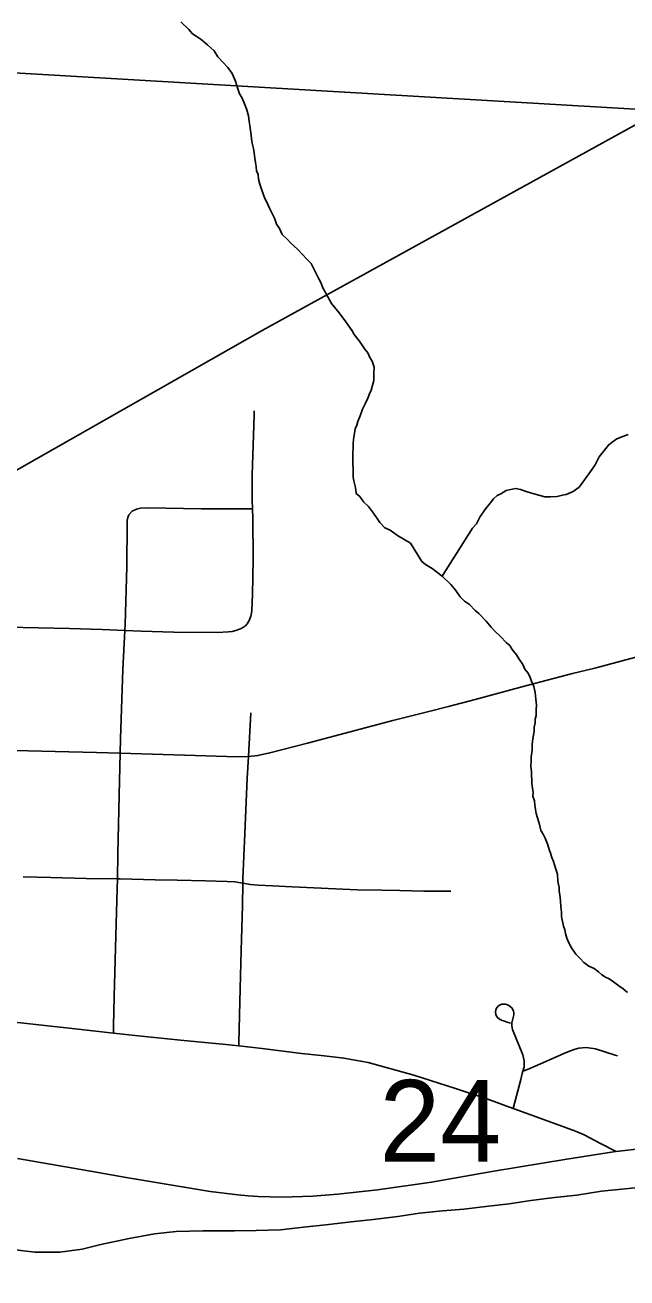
# Model space of a CAD drawing. Extents: x 0 to 34, y 0 to 22.
# Drawn here: x 6.724 to 7.032, y 18.807 to 19.449 of the extents above; entities that cross this region are included whole.
import ezdxf

# ---------------------------------------------------------------- set-up
doc = ezdxf.new("R2010")
doc.units = 0
for name, color, linetype in [('GM_X_City_Street', 7, 'Continuous'), ('GM_X_County_Road', 7, 'Continuous'), ('GM_X_Major_River', 7, 'Continuous'), ('GM_X_Minor_River', 7, 'Continuous'), ('GM_X_Rail_Line', 7, 'Continuous'), ('GM_X_Section', 7, 'Continuous'), ('GM_X_Section_Text', 7, 'Continuous')]:
    doc.layers.add(name, color=color, linetype=linetype)

msp = doc.modelspace()

# ---------------------------------------------------------------- linework, layer by layer
at = {"layer": 'GM_X_City_Street'}
for points in [[(6.83849, 19.14365), (6.83932, 19.14599), (6.83965, 19.14743), (6.83981, 19.14904), (6.84017, 19.15708), (6.84052, 19.17505), (6.84033, 19.19612), (6.84019, 19.20088), (6.84006, 19.2054), (6.84005, 19.21841), (6.84103, 19.24876), (6.84103, 19.2511)], [(6.769, 18.93237), (6.76907, 18.93597), (6.76938, 18.95104), (6.77043, 18.98831), (6.7709, 19.00631), (6.77099, 19.01137), (6.77122, 19.02429), (6.77212, 19.06154), (6.77244, 19.07572), (6.77261, 19.08325), (6.77379, 19.11863), (6.77485, 19.13859), (6.77501, 19.14158), (6.77577, 19.17139), (6.77605, 19.19347), (6.77599, 19.19488), (6.77625, 19.19654), (6.77687, 19.19786), (6.77862, 19.19979)], [(6.77862, 19.19979), (6.78082, 19.20076), (6.78274, 19.2012), (6.78663, 19.20146), (6.81402, 19.20094), (6.83891, 19.20089), (6.84019, 19.20088)], [(6.71468, 19.14025), (6.7464, 19.13957), (6.76319, 19.1391), (6.77485, 19.13859), (6.78308, 19.13821), (6.79989, 19.13771), (6.82229, 19.1375), (6.82788, 19.13785), (6.8298, 19.13813), (6.83153, 19.13855), (6.8335, 19.13921), (6.83442, 19.13968), (6.83556, 19.14038), (6.8365, 19.14103), (6.83737, 19.14201), (6.83849, 19.14365)], [(6.71871, 19.07714), (6.7392, 19.07661), (6.7603, 19.0761), (6.77244, 19.07572), (6.80559, 19.0747), (6.83229, 19.07386), (6.83811, 19.07399), (6.84296, 19.07452), (6.84969, 19.07609), (6.86837, 19.08082), (6.91201, 19.09249), (6.93047, 19.09717), (6.94056, 19.09966), (6.95414, 19.10316), (6.97872, 19.10985), (6.99433, 19.11401), (7.00394, 19.1165), (7.01537, 19.11935), (7.03636, 19.12498)], [(6.83317, 18.9258), (6.83321, 18.92752), (6.83387, 18.95519), (6.83439, 18.97473), (6.83501, 18.99774), (6.83524, 19.00917), (6.83527, 19.01129), (6.83628, 19.03452), (6.8375, 19.06269), (6.83811, 19.07399), (6.83932, 19.09636)], [(6.72271, 19.01245), (6.73683, 19.01204), (6.75494, 19.01162), (6.77099, 19.01137), (6.77248, 19.01135), (6.79029, 19.01081), (6.80156, 19.0106), (6.81616, 19.01032), (6.82721, 19.01007), (6.8311, 19.00979), (6.83524, 19.00917), (6.83909, 19.00851), (6.84308, 19.00813), (6.85037, 19.00775), (6.86052, 19.00727), (6.89375, 19.0057), (6.90631, 19.00548), (6.9155, 19.00532), (6.92791, 19.00512), (6.93221, 19.005), (6.93711, 19.00506), (6.94172, 19.00502)], [(6.97368, 18.89377), (6.97532, 18.90017), (6.97749, 18.9086), (6.97827, 18.91157), (6.97858, 18.91279), (6.97916, 18.91512), (6.9792, 18.91817), (6.97851, 18.92119), (6.97671, 18.92584), (6.97353, 18.93331), (6.97322, 18.93418), (6.97304, 18.93509), (6.97297, 18.93628), (6.97295, 18.93756), (6.97394, 18.94177), (6.9739, 18.94279), (6.97369, 18.94361), (6.97341, 18.94446), (6.97283, 18.94525), (6.97144, 18.94648), (6.97062, 18.94686), (6.96971, 18.94712), (6.9688, 18.9472), (6.96784, 18.94708), (6.96668, 18.94666), (6.96569, 18.94591), (6.96504, 18.94513), (6.96471, 18.94433), (6.96449, 18.94311), (6.96465, 18.94189), (6.96504, 18.94103), (6.96555, 18.9403), (6.96661, 18.93941), (6.96793, 18.93882), (6.9692, 18.93839), (6.97053, 18.938), (6.97229, 18.9374)], [(6.71218, 18.93862), (6.74788, 18.93469), (6.769, 18.93237), (6.7817, 18.93097), (6.80505, 18.92863), (6.8248, 18.92666), (6.83317, 18.9258), (6.84514, 18.92441), (6.86531, 18.92191), (6.87526, 18.92083), (6.88127, 18.92016), (6.88685, 18.91948), (6.89163, 18.91866), (6.89545, 18.91798), (6.8994, 18.9172), (6.92281, 18.91071), (6.94414, 18.90398), (6.96004, 18.8987), (6.97368, 18.89377), (6.97465, 18.89342), (7.00047, 18.88397), (7.00552, 18.88206), (7.00988, 18.88016), (7.01791, 18.87599), (7.02631, 18.87165)], [(6.97858, 18.91279), (6.98095, 18.91365), (6.98763, 18.91657), (7.00076, 18.92248), (7.00293, 18.92327), (7.00542, 18.92418), (7.00723, 18.92468), (7.00907, 18.92487), (7.01078, 18.92504), (7.01216, 18.92487), (7.01582, 18.9242), (7.02589, 18.92102), (7.02708, 18.92067)]]:
    msp.add_lwpolyline(points, dxfattribs=at)
at = {"layer": 'GM_X_County_Road'}
for points in [[(7.02631, 18.87165), (7.04109, 18.8734), (7.05904, 18.8751), (7.08997, 18.87767), (7.10607, 18.87899), (7.12404, 18.88043), (7.15189, 18.88283), (7.17051, 18.88394), (7.18361, 18.88415), (7.19483, 18.88364), (7.21157, 18.88199), (7.22388, 18.88027), (7.2337, 18.87878), (7.24752, 18.87673)], [(6.71986, 18.86817), (6.75719, 18.86157), (6.77554, 18.85833), (6.81843, 18.85126), (6.83256, 18.84945), (6.83792, 18.84891), (6.84303, 18.84862), (6.8554, 18.84836), (6.87088, 18.84882), (6.88386, 18.84978), (6.90421, 18.85202), (6.93185, 18.85604), (6.96367, 18.86155), (7.00105, 18.86779), (7.02501, 18.8715), (7.02631, 18.87165)]]:
    msp.add_lwpolyline(points, dxfattribs=at)
at = {"layer": 'GM_X_Major_River'}
for points in [[(7.04311, 18.85369), (7.03095, 18.85249), (7.01878, 18.85128), (7.00622, 18.84933), (6.99481, 18.84811), (6.98264, 18.84652), (6.9716, 18.84491), (6.96095, 18.84366), (6.9484, 18.84209), (6.93738, 18.84124), (6.92559, 18.84002), (6.91456, 18.83841), (6.902, 18.83684), (6.8906, 18.83561), (6.87766, 18.83405), (6.86778, 18.83316), (6.85447, 18.83161), (6.84195, 18.83117), (6.83095, 18.83108)], [(6.83095, 18.83108), (6.81465, 18.83112), (6.80099, 18.83071), (6.78996, 18.82948), (6.77701, 18.82715), (6.76252, 18.82411), (6.75298, 18.8217), (6.74156, 18.82009), (6.72867, 18.82005), (6.71733, 18.82148)]]:
    msp.add_lwpolyline(points, dxfattribs=at)
at = {"layer": 'GM_X_Minor_River'}
for points in [[(6.83971, 19.3905), (6.83938, 19.39241), (6.83907, 19.3947), (6.83877, 19.39737), (6.83844, 19.39928), (6.83815, 19.40233), (6.83711, 19.40578), (6.83569, 19.40924), (6.83462, 19.41156), (6.83354, 19.41349), (6.83249, 19.41656), (6.83145, 19.42001), (6.82966, 19.42386), (6.82747, 19.42697), (6.82232, 19.43244), (6.82051, 19.43553), (6.81718, 19.43867), (6.81384, 19.44142), (6.81123, 19.44302), (6.80936, 19.44421), (6.80753, 19.44655), (6.80347, 19.45047)], [(6.97849, 19.12115), (6.97667, 19.12386), (6.97522, 19.12619), (6.97302, 19.12891), (6.97193, 19.13084), (6.97008, 19.13242), (6.96713, 19.13554), (6.96417, 19.13829), (6.96233, 19.14024), (6.95976, 19.14336), (6.95608, 19.14727), (6.95422, 19.14884), (6.95128, 19.15197), (6.94866, 19.15356), (6.94645, 19.15591), (6.94426, 19.15901), (6.94169, 19.16213), (6.93726, 19.16644), (6.93206, 19.17039), (6.9287, 19.17239), (6.92685, 19.17396), (6.92467, 19.17744), (6.92104, 19.18325), (6.91432, 19.18725), (6.9106, 19.19002), (6.90798, 19.19123), (6.9054, 19.19397), (6.90393, 19.19591), (6.90211, 19.19863), (6.89956, 19.20212), (6.89697, 19.20447), (6.89515, 19.20719), (6.89329, 19.20876), (6.89297, 19.21067), (6.89264, 19.21258), (6.89196, 19.21526), (6.89164, 19.21717), (6.89176, 19.22135), (6.89146, 19.22402), (6.89156, 19.22744), (6.89176, 19.23428), (6.89182, 19.23656), (6.89226, 19.23845), (6.89274, 19.24185), (6.89355, 19.24373), (6.89399, 19.24562), (6.89521, 19.24862), (6.89645, 19.25201), (6.89806, 19.255), (6.89927, 19.25763), (6.9001, 19.25989), (6.90091, 19.26177), (6.90176, 19.26478), (6.9022, 19.26667), (6.90225, 19.26857), (6.90231, 19.27047), (6.90239, 19.27351), (6.90134, 19.27658), (6.90026, 19.27851), (6.89919, 19.28082), (6.89772, 19.28277), (6.89626, 19.28471), (6.89481, 19.28703), (6.89224, 19.29015), (6.89116, 19.29208), (6.88788, 19.29673), (6.88459, 19.30139), (6.88055, 19.30607), (6.87875, 19.30954), (6.87767, 19.31148), (6.87623, 19.31418), (6.87517, 19.31687), (6.87408, 19.3188), (6.873, 19.32073), (6.87013, 19.32652), (6.86792, 19.32886), (6.86571, 19.33121), (6.86313, 19.33394), (6.8598, 19.33708), (6.85796, 19.33903), (6.85537, 19.34139), (6.85394, 19.34447), (6.85249, 19.3468), (6.85144, 19.34987), (6.85, 19.35257), (6.84893, 19.35488), (6.8475, 19.35796), (6.84641, 19.35989), (6.84571, 19.36182), (6.84467, 19.36527), (6.84397, 19.36719), (6.84328, 19.36987), (6.84297, 19.37216), (6.84227, 19.37408), (6.84196, 19.37637), (6.84163, 19.37828), (6.84132, 19.38057), (6.84102, 19.38324), (6.8407, 19.38553), (6.84002, 19.38821), (6.83971, 19.3905)], [(6.93726, 19.16644), (6.9508, 19.18772), (6.95279, 19.19108), (6.95476, 19.19331), (6.95677, 19.19705), (6.95954, 19.20115), (6.9619, 19.20374), (6.96348, 19.20598), (6.96544, 19.20782), (6.96735, 19.20853), (6.97007, 19.21035), (6.97313, 19.21102), (6.97503, 19.21135), (6.9773, 19.2109), (6.98068, 19.20966), (6.9837, 19.20882), (6.98671, 19.20797), (6.98973, 19.20712), (6.99276, 19.20703), (6.99619, 19.20732), (6.99887, 19.208), (7.00078, 19.20833), (7.00424, 19.20974), (7.00734, 19.21194), (7.00931, 19.21454), (7.01407, 19.22125), (7.01565, 19.22348), (7.01767, 19.22761), (7.02043, 19.23095), (7.0224, 19.23355), (7.02435, 19.23502), (7.02668, 19.23685), (7.02975, 19.2379), (7.03243, 19.23896)], [(7.0321, 18.95309), (7.02988, 18.95505), (7.02764, 18.95663), (7.02504, 18.95861), (7.02281, 18.9602), (7.02093, 18.96101), (7.01907, 18.9622), (7.01721, 18.96378), (7.01498, 18.96536), (7.01236, 18.96658), (7.00976, 18.96856), (7.00792, 18.97051), (7.0057, 18.97285), (7.00351, 18.97596), (7.00207, 18.97866), (7.001, 18.98097), (7.00031, 18.98328), (6.99999, 18.98519), (6.99928, 18.98711), (6.99829, 18.99208), (6.99835, 18.99436), (6.99805, 18.99703), (6.99776, 19.00008), (6.99747, 19.00313), (6.99714, 19.00504), (6.9972, 19.00694), (6.99653, 19.01), (6.99626, 19.01381), (6.99521, 19.01688), (6.99417, 19.02033), (6.99346, 19.02225), (6.99277, 19.02455), (6.99207, 19.02647), (6.99138, 19.02877), (6.98996, 19.03224), (6.98887, 19.03417), (6.98779, 19.0361), (6.98712, 19.03916), (6.98608, 19.04261), (6.98539, 19.04491), (6.98506, 19.04683), (6.98475, 19.04911), (6.98444, 19.05141), (6.98374, 19.05371), (6.9838, 19.05561), (6.98349, 19.05789), (6.98317, 19.06019), (6.98323, 19.06208), (6.98292, 19.06438), (6.98297, 19.06627), (6.98267, 19.06895), (6.98276, 19.07198), (6.98281, 19.07388), (6.98329, 19.07729), (6.98337, 19.07995), (6.98342, 19.08185), (6.98434, 19.08714), (6.98439, 19.08904), (6.98484, 19.09131), (6.98489, 19.09321), (6.98533, 19.0951), (6.98542, 19.09814), (6.98548, 19.10042), (6.98519, 19.10347), (6.98491, 19.1069), (6.98424, 19.10996), (6.98281, 19.11304), (6.98211, 19.11496), (6.98102, 19.11689), (6.97956, 19.11884), (6.97849, 19.12115)]]:
    msp.add_lwpolyline(points, dxfattribs=at)
at = {"layer": 'GM_X_Rail_Line'}
msp.add_lwpolyline([(5.35859, 17.99218), (5.42907, 18.02958), (5.47881, 18.06061), (5.53193, 18.09333), (5.57421, 18.12212), (5.66865, 18.1905), (5.79548, 18.29488), (5.96696, 18.4394), (6.03151, 18.50107), (6.06989, 18.54586), (6.10653, 18.586), (6.14549, 18.66395), (6.16949, 18.71125), (6.26238, 18.89432), (6.28506, 18.94027), (6.30716, 18.97169), (6.33624, 18.99728), (6.40021, 19.03917), (6.84508, 19.29222), (7.76682, 19.80066)], dxfattribs=at)
at = {"layer": 'GM_X_Section'}
for points in [[(6.48534, 20.43303), (7.47924, 20.38842), (7.45332, 19.38122), (6.71521, 19.42448), (6.46596, 19.43025)], [(6.46596, 19.43025), (6.71521, 19.42448), (7.45332, 19.38122), (7.43595, 18.38371), (6.44087, 18.40636)]]:
    msp.add_lwpolyline(points, close=True, dxfattribs=at)

# ---------------------------------------------------------------- texts
at = {"layer": 'GM_X_Section_Text'}
msp.add_text('24', height=0.041856, rotation=0.00001, dxfattribs=at).set_placement((6.90514, 18.86645))

doc.saveas('drawing.dxf')
